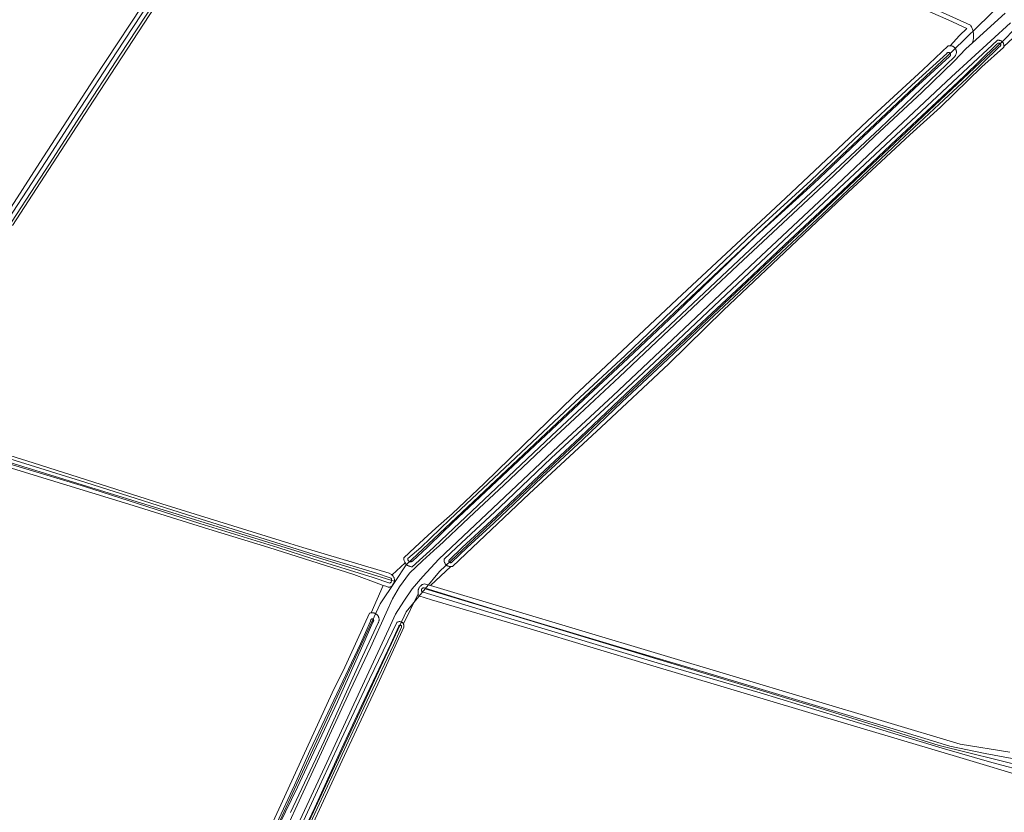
# Model space of a CAD drawing. Header units: metres. Extents: x 250001 to 257773, y 598992 to 609118.
# Tile 405 of 656: x 252202 to 252549, y 603407 to 603686. Entities that reach past the tile are written whole.
import ezdxf
from ezdxf.lldxf.tags import DXFTag

# ---------------------------------------------------------------- set-up
doc = ezdxf.new("R2010")
doc.units = ezdxf.units.M
for name, color, linetype, lineweight in [('B-WE-GR-BOUWLAND-GV', 252, 'Continuous', 13), ('B-WE-GR-GRAS-GV', 252, 'Continuous', 13), ('B-WE-GR-GROENVOORZIENING-GV', 252, 'Continuous', 18), ('B-WE-KG-GRENS_PERCEEL-G', 150, 'KG-PERCEEL', 18), ('B-WE-OG-WATER-GV', 252, 'Continuous', 18), ('B-WE-OG-WATER_SLOOT-GV', 252, 'Continuous', 18), ('B-WE-VH-VERHARDING_GESLOTEN-GV', 252, 'Continuous', 18), ('B-WE-VH-VERHARDING_HALFVERHARDING-GV', 252, 'Continuous', 18), ('X-XX-AL-REFERENTIE-G', 7, 'Continuous', 18)]:
    doc.layers.add(name, color=color, linetype=linetype, lineweight=lineweight)
doc.styles.get("Standard").update_dxf_attribs({"font": 'NLCS-ISO.ttf'})
tags = doc.linetypes.add('KG-PERCEEL', pattern='A,5.5,-2,["P",Standard,S=1.8,R=0,X=-0.5,Y=-0.9],-2,5.5,-2,[5,NLCS.SHX,S=0.75,R=0,X=0,Y=0],-2', length=19).pattern_tags.tags
tags[6] = DXFTag(74, 10)

# ---------------------------------------------------------------- blocks, each defined once
blk = doc.blocks.new('BS2021-132-Xref-KAD-20210617')
at = {"layer": 'B-WE-KG-GRENS_PERCEEL-G', "flags": 128}
for points in [[(252334.67, 603488.037), (252338.53, 603493.94), (252531.54, 603675.43), (252548.32, 603691.66), (252740.6, 603872.61), (252742.492, 603874.349)], [(252345.286, 603485.434), (252350.31, 603491.59), (252548.91, 603678.51), (252553.3, 603683.02), (252756.947, 603874.605)], [(252334.67, 603488.037), (252056.169, 603574.004), (251997.34, 603422.92), (251938.611, 603268.53)], [(252259.554, 603328.802), (252329.48, 603480.1), (252334.67, 603488.037)], [(252337.227, 603274.943), (252339.228, 603280.422), (252283.353, 603338.703), (252279.82, 603350.45), (252338.64, 603477.29), (252345.286, 603485.434)], [(252345.286, 603485.434), (252421.759, 603462.274), (252485.937, 603442.9), (252526.502, 603430.185), (252556.845, 603422.599)]]:
    blk.add_lwpolyline(points, dxfattribs=at)
blk = doc.blocks.new('BS2021-132-Xref-BGT-GRIJS-20210617-aangepast')
at = {"layer": 'B-WE-GR-BOUWLAND-GV', "flags": 128}
for points in [[(252190.981, 603607.207), (252209.504, 603635.709), (252228.501, 603665.098), (252249.704, 603697.504), (252267.34, 603724.901), (252294.429, 603766.291), (252300.468, 603775.701), (252300.592, 603775.826), (252300.728, 603775.94), (252300.873, 603776.041), (252301.027, 603776.129), (252301.188, 603776.202), (252301.355, 603776.26), (252301.526, 603776.304), (252301.701, 603776.331), (252301.878, 603776.343), (252302.055, 603776.339), (252302.23, 603776.318), (252302.404, 603776.282), (252302.573, 603776.231), (252299.936, 603777.383), (252301.931, 603780.454), (252106.828, 603858.718)], [(252257.693, 603702.679), (252226.686, 603655.017), (252199.768, 603613.548)], [(252153.906, 603546.505), (252207.128, 603529.885), (252252.407, 603515.365), (252297.626, 603501.361), (252302.199, 603500), (252332.598, 603490.954), (252333.374, 603490.423), (252333.677, 603490.327), (252338.248, 603494.6), (252338.208, 603494.677), (252338.09, 603494.837), (252337.997, 603495.036), (252337.918, 603495.242), (252337.854, 603495.453), (252337.806, 603495.668), (252337.774, 603495.886), (252337.757, 603496.106), (252337.757, 603496.327), (252341.661, 603500), (252344.774, 603502.922), (252348.986, 603506.828), (252354.753, 603511.849), (252366.2, 603522.744), (252397.644, 603553.35), (252435.867, 603589.237), (252472.263, 603623.217), (252503.02, 603652.227), (252520.703, 603668.424), (252520.737, 603668.457), (252529.576, 603676.856), (252529.726, 603676.897), (252529.914, 603676.934), (252530.104, 603676.955), (252530.295, 603676.96), (252530.349, 603676.957), (252533.623, 603680.602), (252536.234, 603682.972), (252529.675, 603686.052), (252510.975, 603694.306)], [(252284.38, 603387.612), (252294.462, 603409.307), (252304.046, 603430.305), (252313.207, 603450.261), (252316.326, 603456.523), (252325.614, 603476.804), (252325.798, 603476.877), (252325.986, 603476.935), (252326.179, 603476.978), (252326.282, 603476.992), (252330.483, 603486.629), (252328.905, 603487.146), (252320.189, 603490.493), (252290.222, 603500), (252269.018, 603506.419), (252242.31, 603514.817), (252204.447, 603526.404), (252181.874, 603533.369)], [(252559.953, 603418.072), (252532.517, 603426.291), (252494.253, 603437.645), (252450.664, 603450.771), (252424.411, 603458.591), (252382.323, 603471.276), (252347.472, 603481.523), (252343.058, 603482.94), (252343, 603483.069), (252342.921, 603483.275), (252342.905, 603483.325), (252342.729, 603483.372), (252337.606, 603473.051), (252337.634, 603473.003), (252337.698, 603472.858), (252337.747, 603472.707), (252337.781, 603472.552), (252337.799, 603472.394), (252337.801, 603472.236), (252337.791, 603472.104), (252337.725, 603471.956), (252328.582, 603451.815), (252316.044, 603424.883), (252298.509, 603387.06)]]:
    blk.add_lwpolyline(points, dxfattribs=at)
at = {"layer": 'B-WE-GR-GRAS-GV', "flags": 128}
blk.add_lwpolyline([(252555.662, 603682.666), (252549.274, 603676.657), (252549.264, 603676.589), (252549.224, 603676.418), (252549.173, 603676.269), (252541.555, 603669.518), (252526.946, 603655.227), (252516.149, 603645.547), (252492.68, 603623.675), (252471.956, 603604.027), (252450.43, 603583.653), (252431.218, 603564.823), (252407.303, 603542.466), (252381.95, 603518.96), (252361.92, 603500), (252354.861, 603493.317), (252354.745, 603493.29), (252354.552, 603493.26), (252354.358, 603493.247), (252354.3, 603493.248), (252347.193, 603486.562), (252347.178, 603486.548), (252533.851, 603430.665), (252551.347, 603427.863)], dxfattribs=at)
at = {"layer": 'B-WE-GR-GROENVOORZIENING-GV', "flags": 128}
for points in [[(252295.9, 603389.672), (252308.082, 603415.83), (252315.711, 603432.326), (252325.639, 603453.528), (252335.327, 603473.582), (252335.462, 603473.666), (252335.604, 603473.737), (252335.752, 603473.793), (252335.905, 603473.833), (252336.062, 603473.858), (252336.22, 603473.867), (252336.379, 603473.86), (252336.536, 603473.837), (252336.689, 603473.798), (252336.839, 603473.744), (252336.981, 603473.676), (252337.117, 603473.593), (252337.243, 603473.497), (252337.359, 603473.389), (252337.464, 603473.269), (252337.555, 603473.14), (252337.606, 603473.051), (252342.729, 603483.372), (252342.905, 603483.325), (252342.857, 603483.487), (252342.808, 603483.702), (252342.776, 603483.921), (252342.759, 603484.141), (252342.758, 603484.362), (252342.773, 603484.583), (252342.804, 603484.802), (252342.851, 603485.018), (252342.913, 603485.23), (252342.991, 603485.437), (252343.083, 603485.638), (252343.19, 603485.832), (252343.31, 603486.017), (252343.443, 603486.193), (252343.589, 603486.36), (252343.746, 603486.515), (252343.914, 603486.658), (252344.092, 603486.789), (252344.28, 603486.907), (252344.475, 603487.011), (252344.677, 603487.101), (252344.885, 603487.176), (252347.193, 603486.562), (252354.3, 603493.248), (252354.164, 603493.249), (252353.97, 603493.268), (252353.779, 603493.302), (252353.407, 603493.417), (252353.23, 603493.497), (252353.06, 603493.591), (252352.898, 603493.699), (252352.746, 603493.82), (252352.604, 603493.953), (252352.473, 603494.097), (252352.355, 603494.251), (252352.158, 603494.586), (252352.081, 603494.765), (252352.019, 603494.949), (252351.973, 603495.137), (252351.942, 603495.329), (252351.927, 603495.523), (252351.927, 603495.717), (252351.944, 603495.911), (252356.28, 603500), (252371.553, 603514.255), (252389.657, 603531.527), (252414.721, 603554.702), (252428.014, 603567.084), (252451.221, 603589.125), (252483.894, 603619.95), (252538.462, 603670.939), (252546.857, 603678.803), (252546.9, 603678.814), (252547.073, 603678.85), (252547.247, 603678.869), (252547.422, 603678.872), (252547.598, 603678.86), (252547.771, 603678.831), (252547.94, 603678.787), (252548.106, 603678.728), (252548.265, 603678.654), (252548.416, 603678.565), (252548.559, 603678.464), (252548.692, 603678.349), (252548.815, 603678.223), (252548.925, 603678.087), (252549.022, 603677.941), (252549.106, 603677.786), (252549.175, 603677.625), (252549.268, 603677.287), (252549.291, 603677.113), (252549.298, 603676.938), (252549.289, 603676.762), (252549.274, 603676.657), (252555.662, 603682.666)], [(252551.618, 603685.02), (252530.802, 603665.924), (252509.848, 603646.315), (252486.041, 603623.782), (252461.843, 603601.044), (252411.417, 603553.52), (252392.317, 603535.683), (252354.471, 603500), (252350.057, 603495.838), (252344.492, 603489.789), (252340.659, 603485.38), (252337.736, 603481.032), (252334.822, 603476.477), (252332.448, 603471.321), (252322.351, 603449.577), (252309.874, 603422.649), (252295.57, 603391.808)], [(252510.975, 603694.306), (252529.675, 603686.052), (252536.234, 603682.972), (252533.623, 603680.602), (252530.349, 603676.957), (252530.485, 603676.949), (252530.675, 603676.922), (252530.861, 603676.88), (252531.043, 603676.821), (252531.22, 603676.748), (252531.39, 603676.661), (252531.552, 603676.559), (252531.705, 603676.445), (252531.848, 603676.318), (252531.979, 603676.179), (252532.099, 603676.03), (252532.206, 603675.872), (252532.299, 603675.705), (252532.378, 603675.531), (252532.443, 603675.351), (252532.492, 603675.166), (252532.525, 603674.978), (252532.542, 603674.787), (252532.544, 603674.596), (252532.529, 603674.406), (252532.499, 603674.217), (252532.453, 603674.032), (252532.392, 603673.851), (252532.315, 603673.676), (252532.225, 603673.507), (252532.12, 603673.347), (252532.003, 603673.197), (252505.511, 603647.754), (252463.854, 603608.861), (252431.647, 603578.526), (252389.863, 603539.329), (252350.958, 603502.535), (252348.249, 603500), (252340.65, 603493.188), (252340.549, 603493.194), (252340.33, 603493.22), (252340.114, 603493.262), (252339.901, 603493.319), (252339.692, 603493.391), (252339.49, 603493.479), (252339.294, 603493.581), (252339.107, 603493.696), (252338.928, 603493.825), (252338.759, 603493.967), (252338.601, 603494.121), (252338.454, 603494.285), (252338.319, 603494.46), (252338.248, 603494.6), (252333.677, 603490.327), (252333.374, 603490.423), (252333.908, 603490.057), (252334.022, 603489.88), (252334.131, 603489.683), (252334.225, 603489.479), (252334.305, 603489.268), (252334.369, 603489.052), (252334.418, 603488.833), (252334.451, 603488.61), (252334.469, 603488.385), (252334.47, 603488.16), (252334.455, 603487.936), (252333.82, 603486.66), (252333.784, 603486.614), (252333.679, 603486.495), (252333.563, 603486.388), (252333.436, 603486.293), (252333.3, 603486.212), (252333.157, 603486.144), (252333.008, 603486.091), (252332.854, 603486.054), (252332.697, 603486.032), (252332.539, 603486.027), (252332.381, 603486.037), (252332.225, 603486.063), (252331.412, 603486.324), (252330.483, 603486.629), (252326.282, 603476.992), (252326.374, 603477.005), (252326.571, 603477.016), (252326.769, 603477.01), (252326.965, 603476.989), (252327.159, 603476.952), (252327.349, 603476.9), (252327.534, 603476.832), (252327.714, 603476.75), (252327.885, 603476.653), (252328.049, 603476.543), (252328.203, 603476.42), (252328.347, 603476.284), (252328.479, 603476.138), (252328.599, 603475.981), (252328.706, 603475.815), (252328.799, 603475.641), (252328.877, 603475.46), (252328.941, 603475.273), (252328.989, 603475.082), (252329.022, 603474.888), (252329.039, 603474.691), (252329.04, 603474.494), (252329.025, 603474.297), (252328.994, 603474.102), (252328.947, 603473.911), (252328.885, 603473.723), (252328.808, 603473.542), (252328.773, 603473.471), (252323.151, 603461.579), (252309.732, 603431.649), (252297.817, 603406.497)], [(252292.616, 603392.807), (252300.874, 603410.664), (252311.539, 603433.841), (252318.849, 603449.546), (252326.009, 603464.723), (252331.57, 603477.008), (252333.77, 603481.903), (252336.234, 603486.182), (252339.707, 603490.893), (252344.373, 603495.286), (252349.565, 603500), (252349.973, 603500.37), (252360.667, 603510.468), (252373.136, 603522.066), (252386.31, 603534.584), (252399.649, 603547.043), (252413.822, 603560.188), (252429.211, 603574.742), (252443.605, 603588.389), (252457.403, 603601.343), (252473.093, 603615.982), (252489.283, 603631.214), (252503.788, 603645.087), (252520.318, 603660.39), (252531.699, 603671.462), (252535.893, 603675.855), (252538.158, 603677.921), (252538.232, 603678.126), (252538.334, 603678.445), (252538.42, 603678.769), (252538.49, 603679.097), (252538.545, 603679.427), (252538.585, 603679.76), (252538.608, 603680.094), (252538.615, 603680.429), (252538.606, 603680.764), (252538.582, 603681.098), (252538.541, 603681.431), (252538.485, 603681.761), (252538.412, 603682.089), (252538.325, 603682.412), (252538.222, 603682.731), (252538.104, 603683.045), (252537.97, 603683.352), (252537.823, 603683.653), (252537.661, 603683.946), (252537.486, 603684.232), (252521.664, 603691.312)]]:
    blk.add_lwpolyline(points, dxfattribs=at)
at = {"layer": 'B-WE-OG-WATER-GV', "flags": 128}
for points in [[(252251.034, 603696.925), (252236.612, 603674.771), (252222.401, 603652.935), (252211.614, 603636.093), (252193.294, 603608.136)], [(252194.549, 603607.314), (252212.873, 603635.277), (252223.662, 603652.121), (252237.869, 603673.952), (252252.293, 603696.109)], [(252182.579, 603534.282), (252225.229, 603521.485), (252265.904, 603508.505), (252293.322, 603500), (252305.667, 603496.047), (252326.93, 603489.429), (252332.791, 603487.393), (252332.861, 603487.433), (252332.978, 603487.513), (252333.085, 603487.606), (252333.18, 603487.71), (252333.264, 603487.825), (252333.334, 603487.948), (252333.389, 603488.078), (252333.43, 603488.214), (252333.455, 603488.353), (252333.464, 603488.495), (252333.458, 603488.636), (252333.435, 603488.776), (252333.397, 603488.912), (252333.343, 603489.043), (252333.275, 603489.168), (252327.813, 603491.03), (252306.11, 603497.48), (252298.24, 603500), (252266.355, 603509.936), (252225.68, 603522.915), (252182.893, 603536.231)], [(252552.209, 603425.6), (252542.708, 603427.383), (252530.205, 603429.96), (252512.55, 603435.354), (252480.472, 603445.033), (252443.799, 603456.037), (252412.77, 603465.181), (252371.91, 603477.467), (252344.973, 603485.736), (252344.931, 603485.746), (252344.819, 603485.762), (252344.707, 603485.762), (252344.595, 603485.747), (252344.486, 603485.716), (252344.383, 603485.67), (252344.288, 603485.609), (252344.202, 603485.536), (252344.127, 603485.451), (252344.065, 603485.357), (252344.017, 603485.255), (252343.984, 603485.147), (252343.966, 603485.036), (252343.965, 603484.923), (252343.979, 603484.811), (252344.009, 603484.702), (252344.054, 603484.599), (252344.113, 603484.503), (252344.185, 603484.416), (252344.269, 603484.34), (252344.363, 603484.277), (252344.464, 603484.228), (252344.571, 603484.193), (252376.695, 603474.514), (252427.078, 603459.3), (252463.339, 603448.746), (252491.141, 603440.303), (252527.542, 603429.206), (252544.967, 603424.219), (252558.295, 603420.605)], [(252299.584, 603391.593), (252307.262, 603407.911), (252316.005, 603427.052), (252323.648, 603443.519), (252334.117, 603465.614), (252336.887, 603471.868), (252336.916, 603471.929), (252336.942, 603472.014), (252336.953, 603472.103), (252336.947, 603472.193), (252336.926, 603472.28), (252336.889, 603472.361), (252336.839, 603472.436), (252336.777, 603472.5), (252336.703, 603472.551), (252336.622, 603472.589), (252336.536, 603472.613), (252336.446, 603472.62), (252336.357, 603472.611), (252336.271, 603472.587), (252336.19, 603472.548), (252336.118, 603472.495), (252336.056, 603472.43), (252336.007, 603472.355), (252335.972, 603472.273), (252333.208, 603466.03), (252322.742, 603443.944), (252315.097, 603427.47), (252306.354, 603408.332), (252298.679, 603392.017)]]:
    blk.add_lwpolyline(points, dxfattribs=at)
at = {"layer": 'B-WE-OG-WATER_SLOOT-GV', "flags": 128}
for points in [[(252249.704, 603697.504), (252228.501, 603665.098), (252209.504, 603635.709), (252190.981, 603607.207)], [(252199.768, 603613.548), (252226.686, 603655.017), (252257.693, 603702.679)], [(252252.293, 603696.109), (252237.869, 603673.952), (252223.662, 603652.121), (252212.873, 603635.277), (252194.549, 603607.314)], [(252193.294, 603608.136), (252211.614, 603636.093), (252222.401, 603652.935), (252236.612, 603674.771), (252251.034, 603696.925)], [(252181.874, 603533.369), (252204.447, 603526.404), (252242.31, 603514.817), (252269.018, 603506.419), (252290.222, 603500), (252320.189, 603490.493), (252328.905, 603487.146), (252330.483, 603486.629), (252331.412, 603486.324), (252332.225, 603486.063), (252332.381, 603486.037), (252332.539, 603486.027), (252332.697, 603486.032), (252332.854, 603486.054), (252333.008, 603486.091), (252333.157, 603486.144), (252333.3, 603486.212), (252333.436, 603486.293), (252333.563, 603486.388), (252333.679, 603486.495), (252333.784, 603486.614), (252333.82, 603486.66), (252334.455, 603487.936), (252334.47, 603488.16), (252334.469, 603488.385), (252334.451, 603488.61), (252334.418, 603488.833), (252334.369, 603489.052), (252334.305, 603489.268), (252334.225, 603489.479), (252334.131, 603489.683), (252334.022, 603489.88), (252333.908, 603490.057), (252333.374, 603490.423), (252332.598, 603490.954), (252302.199, 603500), (252297.626, 603501.361), (252252.407, 603515.365), (252207.128, 603529.885), (252153.906, 603546.505)], [(252182.893, 603536.231), (252225.68, 603522.915), (252266.355, 603509.936), (252298.24, 603500), (252306.11, 603497.48), (252327.813, 603491.03), (252333.275, 603489.168), (252333.343, 603489.043), (252333.397, 603488.912), (252333.435, 603488.776), (252333.458, 603488.636), (252333.464, 603488.495), (252333.455, 603488.353), (252333.43, 603488.214), (252333.389, 603488.078), (252333.334, 603487.948), (252333.264, 603487.825), (252333.18, 603487.71), (252333.085, 603487.606), (252332.978, 603487.513), (252332.861, 603487.433), (252332.791, 603487.393), (252326.93, 603489.429), (252305.667, 603496.047), (252293.322, 603500), (252265.904, 603508.505), (252225.229, 603521.485), (252182.579, 603534.282)], [(252551.347, 603427.863), (252533.851, 603430.665), (252347.178, 603486.548), (252347.193, 603486.562), (252344.885, 603487.176), (252344.677, 603487.101), (252344.475, 603487.011), (252344.28, 603486.907), (252344.092, 603486.789), (252343.914, 603486.658), (252343.746, 603486.515), (252343.589, 603486.36), (252343.443, 603486.193), (252343.31, 603486.017), (252343.19, 603485.832), (252343.083, 603485.638), (252342.991, 603485.437), (252342.913, 603485.23), (252342.851, 603485.018), (252342.804, 603484.802), (252342.773, 603484.583), (252342.758, 603484.362), (252342.759, 603484.141), (252342.776, 603483.921), (252342.808, 603483.702), (252342.857, 603483.487), (252342.905, 603483.325), (252342.921, 603483.275), (252343, 603483.069), (252343.058, 603482.94), (252347.472, 603481.523), (252382.323, 603471.276), (252424.411, 603458.591), (252450.664, 603450.771), (252494.253, 603437.645), (252532.517, 603426.291), (252559.953, 603418.072)], [(252558.295, 603420.605), (252544.967, 603424.219), (252527.542, 603429.206), (252491.141, 603440.303), (252463.339, 603448.746), (252427.078, 603459.3), (252376.695, 603474.514), (252344.571, 603484.193), (252344.464, 603484.228), (252344.363, 603484.277), (252344.269, 603484.34), (252344.185, 603484.416), (252344.113, 603484.503), (252344.054, 603484.599), (252344.009, 603484.702), (252343.979, 603484.811), (252343.965, 603484.923), (252343.966, 603485.036), (252343.984, 603485.147), (252344.017, 603485.255), (252344.065, 603485.357), (252344.127, 603485.451), (252344.202, 603485.536), (252344.288, 603485.609), (252344.383, 603485.67), (252344.486, 603485.716), (252344.595, 603485.747), (252344.707, 603485.762), (252344.819, 603485.762), (252344.931, 603485.746), (252344.973, 603485.736), (252371.91, 603477.467), (252412.77, 603465.181), (252443.799, 603456.037), (252480.472, 603445.033), (252512.55, 603435.354), (252530.205, 603429.96), (252542.708, 603427.383), (252552.209, 603425.6)], [(252297.817, 603406.497), (252309.732, 603431.649), (252323.151, 603461.579), (252328.773, 603473.471), (252328.808, 603473.542), (252328.885, 603473.723), (252328.947, 603473.911), (252328.994, 603474.102), (252329.025, 603474.297), (252329.04, 603474.494), (252329.039, 603474.691), (252329.022, 603474.888), (252328.989, 603475.082), (252328.941, 603475.273), (252328.877, 603475.46), (252328.799, 603475.641), (252328.706, 603475.815), (252328.599, 603475.981), (252328.479, 603476.138), (252328.347, 603476.284), (252328.203, 603476.42), (252328.049, 603476.543), (252327.885, 603476.653), (252327.714, 603476.75), (252327.534, 603476.832), (252327.349, 603476.9), (252327.159, 603476.952), (252326.965, 603476.989), (252326.769, 603477.01), (252326.571, 603477.016), (252326.374, 603477.005), (252326.282, 603476.992), (252326.179, 603476.978), (252325.986, 603476.935), (252325.798, 603476.877), (252325.614, 603476.804), (252316.326, 603456.523), (252313.207, 603450.261), (252304.046, 603430.305), (252294.462, 603409.307), (252284.38, 603387.612)], [(252293.014, 603402.833), (252299.26, 603416.183), (252304.653, 603428.346), (252313.118, 603446.187), (252322.443, 603466.008), (252325.963, 603474.07), (252326.141, 603474.571), (252326.198, 603474.644), (252326.267, 603474.706), (252326.346, 603474.756), (252326.432, 603474.791), (252326.523, 603474.812), (252326.615, 603474.816), (252326.707, 603474.804), (252326.796, 603474.777), (252326.879, 603474.735), (252326.954, 603474.679), (252327.018, 603474.612), (252327.069, 603474.534), (252327.106, 603474.449), (252327.128, 603474.359), (252327.135, 603474.266), (252327.125, 603474.174), (252327.1, 603474.084), (252327.098, 603474.079), (252326.88, 603473.67), (252323.354, 603465.595), (252314.341, 603445.627), (252306.017, 603427.842), (252300.263, 603415.543), (252293.922, 603402.414)], [(252293.922, 603402.414), (252300.263, 603415.543), (252306.017, 603427.842), (252314.341, 603445.627), (252323.354, 603465.595), (252326.88, 603473.67), (252327.098, 603474.079), (252327.1, 603474.084), (252327.125, 603474.174), (252327.135, 603474.266), (252327.128, 603474.359), (252327.106, 603474.449), (252327.069, 603474.534), (252327.018, 603474.612), (252326.954, 603474.679), (252326.879, 603474.735), (252326.796, 603474.777), (252326.707, 603474.804), (252326.615, 603474.816), (252326.523, 603474.812), (252326.432, 603474.791), (252326.346, 603474.756), (252326.267, 603474.706), (252326.198, 603474.644), (252326.141, 603474.571), (252325.963, 603474.07), (252322.443, 603466.008), (252313.118, 603446.187), (252304.653, 603428.346), (252299.26, 603416.183), (252293.014, 603402.833)], [(252298.509, 603387.06), (252316.044, 603424.883), (252328.582, 603451.815), (252337.725, 603471.956), (252337.791, 603472.104), (252337.801, 603472.236), (252337.799, 603472.394), (252337.781, 603472.552), (252337.747, 603472.707), (252337.698, 603472.858), (252337.634, 603473.003), (252337.606, 603473.051), (252337.555, 603473.14), (252337.464, 603473.269), (252337.359, 603473.389), (252337.243, 603473.497), (252337.117, 603473.593), (252336.981, 603473.676), (252336.839, 603473.744), (252336.689, 603473.798), (252336.536, 603473.837), (252336.379, 603473.86), (252336.22, 603473.867), (252336.062, 603473.858), (252335.905, 603473.833), (252335.752, 603473.793), (252335.604, 603473.737), (252335.462, 603473.666), (252335.327, 603473.582), (252325.639, 603453.528), (252315.711, 603432.326), (252308.082, 603415.83), (252295.9, 603389.672)], [(252298.679, 603392.017), (252306.354, 603408.332), (252315.097, 603427.47), (252322.742, 603443.944), (252333.208, 603466.03), (252335.972, 603472.273), (252336.007, 603472.355), (252336.056, 603472.43), (252336.118, 603472.495), (252336.19, 603472.548), (252336.271, 603472.587), (252336.357, 603472.611), (252336.446, 603472.62), (252336.536, 603472.613), (252336.622, 603472.589), (252336.703, 603472.551), (252336.777, 603472.5), (252336.839, 603472.436), (252336.889, 603472.361), (252336.926, 603472.28), (252336.947, 603472.193), (252336.953, 603472.103), (252336.942, 603472.014), (252336.916, 603471.929), (252336.887, 603471.868), (252334.117, 603465.614), (252323.648, 603443.519), (252316.005, 603427.052), (252307.262, 603407.911), (252299.584, 603391.593)]]:
    blk.add_lwpolyline(points, dxfattribs=at)
for points in [[(252547.598, 603678.86), (252547.422, 603678.872), (252547.247, 603678.869), (252547.073, 603678.85), (252546.9, 603678.814), (252546.857, 603678.803), (252538.462, 603670.939), (252483.894, 603619.95), (252451.221, 603589.125), (252428.014, 603567.084), (252414.721, 603554.702), (252389.657, 603531.527), (252371.553, 603514.255), (252356.28, 603500), (252351.944, 603495.911), (252351.927, 603495.717), (252351.927, 603495.523), (252351.942, 603495.329), (252351.973, 603495.137), (252352.019, 603494.949), (252352.081, 603494.765), (252352.158, 603494.586), (252352.355, 603494.251), (252352.473, 603494.097), (252352.604, 603493.953), (252352.746, 603493.82), (252352.898, 603493.699), (252353.06, 603493.591), (252353.23, 603493.497), (252353.407, 603493.417), (252353.779, 603493.302), (252353.97, 603493.268), (252354.164, 603493.249), (252354.3, 603493.248), (252354.358, 603493.247), (252354.552, 603493.26), (252354.745, 603493.29), (252354.861, 603493.317), (252361.92, 603500), (252381.95, 603518.96), (252407.303, 603542.466), (252431.218, 603564.823), (252450.43, 603583.653), (252471.956, 603604.027), (252492.68, 603623.675), (252516.149, 603645.547), (252526.946, 603655.227), (252541.555, 603669.518), (252549.173, 603676.269), (252549.224, 603676.418), (252549.264, 603676.589), (252549.274, 603676.657), (252549.289, 603676.762), (252549.298, 603676.938), (252549.291, 603677.113), (252549.268, 603677.287), (252549.175, 603677.625), (252549.106, 603677.786), (252549.022, 603677.941), (252548.925, 603678.087), (252548.815, 603678.223), (252548.692, 603678.349), (252548.559, 603678.464), (252548.416, 603678.565), (252548.265, 603678.654), (252548.106, 603678.728), (252547.94, 603678.787), (252547.771, 603678.831)], [(252530.349, 603676.957), (252530.295, 603676.96), (252530.104, 603676.955), (252529.914, 603676.934), (252529.726, 603676.897), (252529.576, 603676.856), (252520.737, 603668.457), (252520.703, 603668.424), (252503.02, 603652.227), (252472.263, 603623.217), (252435.867, 603589.237), (252397.644, 603553.35), (252366.2, 603522.744), (252354.753, 603511.849), (252348.986, 603506.828), (252344.774, 603502.922), (252341.661, 603500), (252337.757, 603496.327), (252337.757, 603496.106), (252337.774, 603495.886), (252337.806, 603495.668), (252337.854, 603495.453), (252337.918, 603495.242), (252337.997, 603495.036), (252338.09, 603494.837), (252338.208, 603494.677), (252338.248, 603494.6), (252338.319, 603494.46), (252338.454, 603494.285), (252338.601, 603494.121), (252338.759, 603493.967), (252338.928, 603493.825), (252339.107, 603493.696), (252339.294, 603493.581), (252339.49, 603493.479), (252339.692, 603493.391), (252339.901, 603493.319), (252340.114, 603493.262), (252340.33, 603493.22), (252340.549, 603493.194), (252340.65, 603493.188), (252348.249, 603500), (252350.958, 603502.535), (252389.863, 603539.329), (252431.647, 603578.526), (252463.854, 603608.861), (252505.511, 603647.754), (252532.003, 603673.197), (252532.12, 603673.347), (252532.225, 603673.507), (252532.315, 603673.676), (252532.392, 603673.851), (252532.453, 603674.032), (252532.499, 603674.217), (252532.529, 603674.406), (252532.544, 603674.596), (252532.542, 603674.787), (252532.525, 603674.978), (252532.492, 603675.166), (252532.443, 603675.351), (252532.378, 603675.531), (252532.299, 603675.705), (252532.206, 603675.872), (252532.099, 603676.03), (252531.979, 603676.179), (252531.848, 603676.318), (252531.705, 603676.445), (252531.552, 603676.559), (252531.39, 603676.661), (252531.22, 603676.748), (252531.043, 603676.821), (252530.861, 603676.88), (252530.675, 603676.922), (252530.485, 603676.949)], [(252547.499, 603677.882), (252547.598, 603677.883), (252547.697, 603677.867), (252547.792, 603677.837), (252547.881, 603677.791), (252547.961, 603677.732), (252548.031, 603677.661), (252548.088, 603677.58), (252548.132, 603677.49), (252548.161, 603677.395), (252548.174, 603677.296), (252548.172, 603677.196), (252548.153, 603677.098), (252548.119, 603677.005), (252548.071, 603676.917), (252548.009, 603676.839), (252547.936, 603676.772), (252547.905, 603676.749), (252547.513, 603676.47), (252536.158, 603665.386), (252526.508, 603656.311), (252512.364, 603643.171), (252499.298, 603630.819), (252487.045, 603619.234), (252472.72, 603605.819), (252459.343, 603593.183), (252445.378, 603580.133), (252428.976, 603564.666), (252414.622, 603551.214), (252400.794, 603537.982), (252386.421, 603524.655), (252369.483, 603508.629), (252360.054, 603500), (252354.621, 603494.756), (252354.538, 603494.704), (252354.448, 603494.666), (252354.353, 603494.642), (252354.255, 603494.635), (252354.158, 603494.644), (252354.063, 603494.668), (252353.973, 603494.708), (252353.891, 603494.761), (252353.819, 603494.827), (252353.759, 603494.904), (252353.712, 603494.99), (252353.679, 603495.082), (252353.662, 603495.179), (252353.66, 603495.277), (252353.675, 603495.374), (252353.705, 603495.467), (252353.75, 603495.554), (252353.809, 603495.632), (252353.861, 603495.685), (252358.277, 603500), (252368.665, 603509.508), (252385.6, 603525.531), (252399.971, 603538.856), (252413.797, 603552.085), (252428.154, 603565.54), (252444.557, 603581.008), (252458.521, 603594.057), (252471.898, 603606.693), (252486.223, 603620.108), (252498.474, 603631.691), (252511.543, 603644.047), (252525.688, 603657.188), (252535.327, 603666.253), (252546.675, 603677.329), (252547.306, 603677.833), (252547.401, 603677.865)], [(252459.343, 603593.183), (252472.72, 603605.819), (252487.045, 603619.234), (252499.298, 603630.819), (252512.364, 603643.171), (252526.508, 603656.311), (252536.158, 603665.386), (252547.513, 603676.47), (252547.905, 603676.749), (252547.936, 603676.772), (252548.009, 603676.839), (252548.071, 603676.917), (252548.119, 603677.005), (252548.153, 603677.098), (252548.172, 603677.196), (252548.174, 603677.296), (252548.161, 603677.395), (252548.132, 603677.49), (252548.088, 603677.58), (252548.031, 603677.661), (252547.961, 603677.732), (252547.881, 603677.791), (252547.792, 603677.837), (252547.697, 603677.867), (252547.598, 603677.883), (252547.499, 603677.882), (252547.401, 603677.865), (252547.306, 603677.833), (252546.675, 603677.329), (252535.327, 603666.253), (252525.688, 603657.188), (252511.543, 603644.047), (252498.474, 603631.691), (252486.223, 603620.108), (252471.898, 603606.693), (252458.521, 603594.057), (252444.557, 603581.008), (252428.154, 603565.54), (252413.797, 603552.085), (252399.971, 603538.856), (252385.6, 603525.531), (252368.665, 603509.508), (252358.277, 603500), (252353.861, 603495.685), (252353.809, 603495.632), (252353.75, 603495.554), (252353.705, 603495.467), (252353.675, 603495.374), (252353.66, 603495.277), (252353.662, 603495.179), (252353.679, 603495.082), (252353.712, 603494.99), (252353.759, 603494.904), (252353.819, 603494.827), (252353.891, 603494.761), (252353.973, 603494.708), (252354.063, 603494.668), (252354.158, 603494.644), (252354.255, 603494.635), (252354.353, 603494.642), (252354.448, 603494.666), (252354.538, 603494.704), (252354.621, 603494.756), (252360.054, 603500), (252369.483, 603508.629), (252386.421, 603524.655), (252400.794, 603537.982), (252414.622, 603551.214), (252428.976, 603564.666), (252445.378, 603580.133)], [(252529.583, 603674.54), (252529.693, 603674.553), (252529.803, 603674.55), (252529.912, 603674.532), (252530.017, 603674.498), (252530.116, 603674.449), (252530.207, 603674.386), (252530.288, 603674.311), (252530.357, 603674.225), (252530.413, 603674.13), (252530.455, 603674.028), (252530.481, 603673.921), (252530.492, 603673.811), (252530.486, 603673.701), (252530.465, 603673.592), (252530.429, 603673.488), (252530.378, 603673.39), (252530.313, 603673.301), (252530.236, 603673.222), (252530.148, 603673.155), (252530.135, 603673.146), (252517.889, 603661.98), (252497.584, 603642.852), (252482.254, 603628.369), (252461.985, 603609.919), (252449.389, 603597.756), (252433.531, 603582.554), (252416.768, 603566.661), (252399.332, 603550.404), (252374.425, 603527.056), (252355.065, 603508.843), (252346.846, 603500.876), (252346.022, 603500), (252340.892, 603495.311), (252340.827, 603495.237), (252340.735, 603495.154), (252340.633, 603495.084), (252340.523, 603495.028), (252340.406, 603494.986), (252340.285, 603494.96), (252340.162, 603494.949), (252340.038, 603494.955), (252339.916, 603494.976), (252339.798, 603495.013), (252339.686, 603495.064), (252339.581, 603495.13), (252339.486, 603495.209), (252339.401, 603495.299), (252339.329, 603495.4), (252339.27, 603495.509), (252339.226, 603495.625), (252339.197, 603495.745), (252339.184, 603495.868), (252339.187, 603495.992), (252339.206, 603496.114), (252343.786, 603500), (252354.029, 603509.927), (252373.398, 603528.149), (252398.308, 603551.5), (252415.741, 603567.754), (252432.496, 603583.64), (252448.349, 603598.837), (252460.959, 603611.013), (252481.234, 603629.469), (252496.555, 603643.943), (252516.87, 603663.08), (252529.124, 603674.255), (252529.198, 603674.337), (252529.282, 603674.408), (252529.376, 603674.467), (252529.477, 603674.511)], [(252449.389, 603597.756), (252461.985, 603609.919), (252482.254, 603628.369), (252497.584, 603642.852), (252517.889, 603661.98), (252530.135, 603673.146), (252530.148, 603673.155), (252530.236, 603673.222), (252530.313, 603673.301), (252530.378, 603673.39), (252530.429, 603673.488), (252530.465, 603673.592), (252530.486, 603673.701), (252530.492, 603673.811), (252530.481, 603673.921), (252530.455, 603674.028), (252530.413, 603674.13), (252530.357, 603674.225), (252530.288, 603674.311), (252530.207, 603674.386), (252530.116, 603674.449), (252530.017, 603674.498), (252529.912, 603674.532), (252529.803, 603674.55), (252529.693, 603674.553), (252529.583, 603674.54), (252529.477, 603674.511), (252529.376, 603674.467), (252529.282, 603674.408), (252529.198, 603674.337), (252529.124, 603674.255), (252516.87, 603663.08), (252496.555, 603643.943), (252481.234, 603629.469), (252460.959, 603611.013), (252448.349, 603598.837), (252432.496, 603583.64), (252415.741, 603567.754), (252398.308, 603551.5), (252373.398, 603528.149), (252354.029, 603509.927), (252343.786, 603500), (252339.206, 603496.114), (252339.187, 603495.992), (252339.184, 603495.868), (252339.197, 603495.745), (252339.226, 603495.625), (252339.27, 603495.509), (252339.329, 603495.4), (252339.401, 603495.299), (252339.486, 603495.209), (252339.581, 603495.13), (252339.686, 603495.064), (252339.798, 603495.013), (252339.916, 603494.976), (252340.038, 603494.955), (252340.162, 603494.949), (252340.285, 603494.96), (252340.406, 603494.986), (252340.523, 603495.028), (252340.633, 603495.084), (252340.735, 603495.154), (252340.827, 603495.237), (252340.892, 603495.311), (252346.022, 603500), (252346.846, 603500.876), (252355.065, 603508.843), (252374.425, 603527.056), (252399.332, 603550.404), (252416.768, 603566.661), (252433.531, 603582.554)]]:
    blk.add_lwpolyline(points, close=True, dxfattribs=at)
at = {"layer": 'B-WE-VH-VERHARDING_GESLOTEN-GV', "flags": 128}
for points in [[(252549.716, 603688.465), (252538.158, 603677.921), (252535.893, 603675.855), (252531.699, 603671.462), (252520.318, 603660.39), (252503.788, 603645.087), (252489.283, 603631.214), (252473.093, 603615.982), (252457.403, 603601.343), (252443.605, 603588.389), (252429.211, 603574.742), (252413.822, 603560.188), (252399.649, 603547.043), (252386.31, 603534.584), (252373.136, 603522.066), (252360.667, 603510.468), (252349.973, 603500.37), (252349.565, 603500), (252344.373, 603495.286), (252339.707, 603490.893), (252336.234, 603486.182), (252333.77, 603481.903), (252331.57, 603477.008), (252326.009, 603464.723), (252318.849, 603449.546), (252311.539, 603433.841), (252300.874, 603410.664), (252292.616, 603392.807)], [(252295.57, 603391.808), (252309.874, 603422.649), (252322.351, 603449.577), (252332.448, 603471.321), (252334.822, 603476.477), (252337.736, 603481.032), (252340.659, 603485.38), (252344.492, 603489.789), (252350.057, 603495.838), (252354.471, 603500), (252392.317, 603535.683), (252411.417, 603553.52), (252461.843, 603601.044), (252486.041, 603623.782), (252509.848, 603646.315), (252530.802, 603665.924), (252551.618, 603685.02)]]:
    blk.add_lwpolyline(points, dxfattribs=at)
at = {"layer": 'B-WE-VH-VERHARDING_HALFVERHARDING-GV', "flags": 128}
blk.add_lwpolyline([(252521.664, 603691.312), (252537.486, 603684.232), (252537.661, 603683.946), (252537.823, 603683.653), (252537.97, 603683.352), (252538.104, 603683.045), (252538.222, 603682.731), (252538.325, 603682.412), (252538.412, 603682.089), (252538.485, 603681.761), (252538.541, 603681.431), (252538.582, 603681.098), (252538.606, 603680.764), (252538.615, 603680.429), (252538.608, 603680.094), (252538.585, 603679.76), (252538.545, 603679.427), (252538.49, 603679.097), (252538.42, 603678.769), (252538.334, 603678.445), (252538.232, 603678.126), (252538.158, 603677.921), (252549.716, 603688.465)], dxfattribs=at)

msp = doc.modelspace()

# ---------------------------------------------------------------- block references
at = {"layer": 'X-XX-AL-REFERENTIE-G'}
for name in ['BS2021-132-Xref-BGT-GRIJS-20210617-aangepast', 'BS2021-132-Xref-KAD-20210617']:
    msp.add_blockref(name, (0, 0), dxfattribs=at)

doc.saveas('drawing.dxf')
